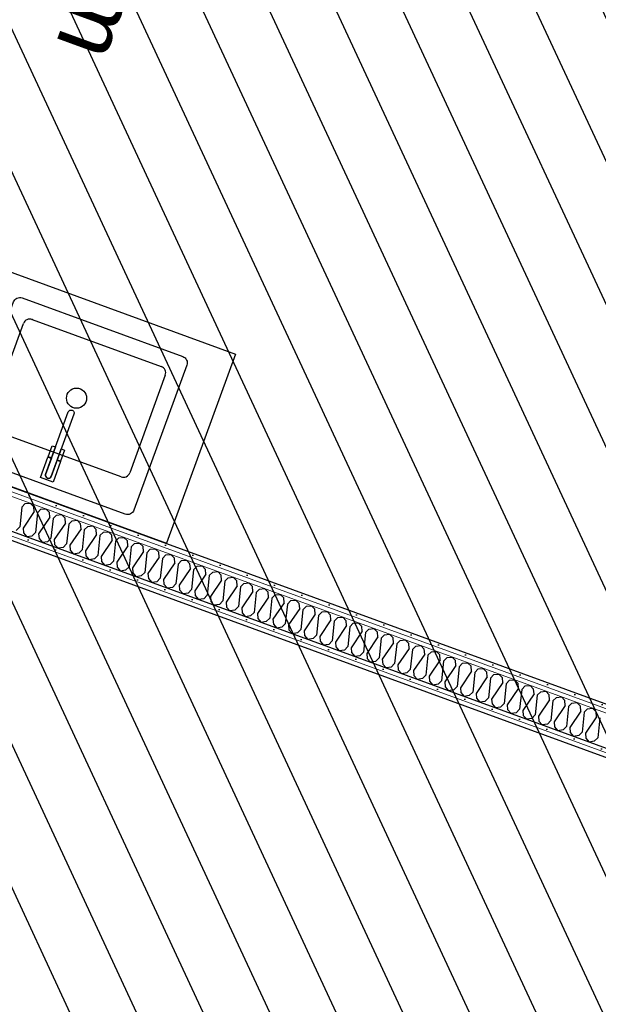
# Model space of a CAD drawing. Header units: millimetres. Extents: x 112481703 to 112588235, y 1264638581 to 1264713486.
# Tile 396 of 487: x 112582916 to 112584641, y 1264684536 to 1264687472. Entities that reach past the tile are written whole.
import ezdxf
from ezdxf.enums import TextEntityAlignment as Align

# ---------------------------------------------------------------- set-up
doc = ezdxf.new("R2010")
doc.units = ezdxf.units.MM
doc.header["$LTSCALE"] = 0.5
doc.header["$MEASUREMENT"] = 0
doc.linetypes.add('PLINE', pattern=[0])
doc.layers.add('235- Utvendig kledning og overflate', color=7, linetype='Continuous', lineweight=0)
doc.layers.add('236- Innvendig kledning og overflate', color=7, linetype='Continuous', lineweight=0)
for name, color, linetype in [('315- Utstyr for sanitærinstallasjoner', 7, 'Continuous'), ('862- M___Nettoareal', 7, 'Continuous'), ('862- M___Nettoareal (1-100)', 7, 'Continuous'), ('862- M___Nettoareal(Polylinje)', 7, 'Continuous'), ('LA_farge_dekke_asfalt2', 7, 'Continuous'), ('Yttervegger.A225', 7, 'Continuous'), ('Yttervegger.A225 (Skravur)', 7, 'Continuous')]:
    doc.layers.add(name, color=color, linetype=linetype)
doc.styles.add('GENERATED_STYLE_1', font='arial.ttf')
pattern_1 = [(249.956, (112557650, 1264717795), (-81.357, 29.68231), [0, -50]), (249.956, (112557682.11, 1264717756.67), (-81.357, 29.68231), [0, -50])]

# ---------------------------------------------------------------- blocks, each defined once
blk = doc.blocks.new('Personalrom_1_1', base_point=(112584215.4, 1264687380))
at = {"layer": '862- M___Nettoareal(Polylinje)', "linetype": 'PLINE', "flags": 128}
blk.add_lwpolyline([(112586295.9, 1264688139.8), (112579715.2, 1264690540.7), (112579078.4, 1264688795.3), (112578651.5, 1264687625.3), (112580142.2, 1264687081.5), (112580274.7, 1264687033.1), (112580295.6, 1264687090.4), (112582622.7, 1264686241.4), (112582601.8, 1264686184.1), (112585232.2, 1264685224.4)], close=True, dxfattribs=at)
blk = doc.blocks.new('Legekontor_2_12', base_point=(112583008.3, 1264684141.7))
at = {"layer": '862- M___Nettoareal(Polylinje)', "linetype": 'PLINE', "flags": 128}
blk.add_lwpolyline([(112585180.8, 1264685083.5), (112582444.3, 1264686081.9), (112580232.6, 1264686888.8), (112579654, 1264685302.8), (112579178.2, 1264683998.5), (112579626.6, 1264683834.9), (112584126.4, 1264682193.2)], close=True, dxfattribs=at)
blk = doc.blocks.new('*X218', base_point=(112557650, 1264717795))
at = {"layer": 'Yttervegger.A225 (Skravur)', "linetype": 'PLINE'}
for p, q in [((112582922.5, 1264686018.5), (112582932.7, 1264686028.9)), ((112582932.7, 1264686028.9), (112582947.6, 1264686030.3)), ((112582958.1, 1264686019.6), (112582947.6, 1264686030.3)), ((112582922.5, 1264686018.5), (112582916.3, 1264685959.6)), ((112582959.2, 1264686005.1), (112582926, 1264685956)), ((112582959.2, 1264686005.1), (112582958.1, 1264686019.6)), ((112582969, 1264686001.5), (112582962.8, 1264685942.6)), ((112582969, 1264686001.5), (112582979.3, 1264686011.9)), ((112582979.3, 1264686011.9), (112582994.2, 1264686013.3)), ((112583004.7, 1264686002.6), (112582994.2, 1264686013.3)), ((112583005.8, 1264685988.1), (112583004.7, 1264686002.6)), ((112583005.8, 1264685988.1), (112582972.6, 1264685939)), ((112583015.6, 1264685984.5), (112583009.4, 1264685925.6)), ((112583015.6, 1264685984.5), (112583025.8, 1264685994.9)), ((112583052.4, 1264685971.1), (112583019.2, 1264685922)), ((112583025.8, 1264685994.9), (112583040.7, 1264685996.3)), ((112583051.3, 1264685985.6), (112583040.7, 1264685996.3)), ((112583052.4, 1264685971.1), (112583051.3, 1264685985.6)), ((112583062.2, 1264685967.5), (112583072.4, 1264685977.9)), ((112583072.4, 1264685977.9), (112583087.3, 1264685979.3)), ((112583097.8, 1264685968.6), (112583087.3, 1264685979.3)), ((112582916.3, 1264685959.6), (112582906, 1264685949.2)), ((112582926, 1264685956), (112582927.2, 1264685941.4)), ((112582927.2, 1264685941.4), (112582937.3, 1264685929.7)), ((112582962.8, 1264685942.6), (112582952.6, 1264685932.2)), ((112583062.2, 1264685967.5), (112583056, 1264685908.6)), ((112583099, 1264685954.1), (112583065.8, 1264685905)), ((112583099, 1264685954.1), (112583097.8, 1264685968.6)), ((112583108.7, 1264685950.5), (112583102.5, 1264685891.6)), ((112583108.7, 1264685950.5), (112583119, 1264685960.9)), ((112583119, 1264685960.9), (112583133.9, 1264685962.3)), ((112583144.4, 1264685951.6), (112583133.9, 1264685962.3)), ((112583145.5, 1264685937.1), (112583144.4, 1264685951.6)), ((112583155.3, 1264685933.5), (112583165.5, 1264685943.9)), ((112583165.5, 1264685943.9), (112583180.5, 1264685945.3)), ((112583191, 1264685934.7), (112583180.5, 1264685945.3)), ((112582952.6, 1264685932.2), (112582937.3, 1264685929.7)), ((112582972.6, 1264685939), (112582973.7, 1264685924.5)), ((112582973.7, 1264685924.5), (112582983.9, 1264685912.7)), ((112582999.2, 1264685915.2), (112582983.9, 1264685912.7)), ((112583009.4, 1264685925.6), (112582999.2, 1264685915.2)), ((112583019.2, 1264685922), (112583020.3, 1264685907.5)), ((112583145.5, 1264685937.1), (112583112.3, 1264685888)), ((112583155.3, 1264685933.5), (112583149.1, 1264685874.6)), ((112583192.1, 1264685920.1), (112583158.9, 1264685871)), ((112583192.1, 1264685920.1), (112583191, 1264685934.7)), ((112583201.9, 1264685916.5), (112583195.7, 1264685857.6)), ((112583201.9, 1264685916.5), (112583212.1, 1264685926.9)), ((112583212.1, 1264685926.9), (112583227, 1264685928.3)), ((112583237.5, 1264685917.7), (112583227, 1264685928.3)), ((112583238.7, 1264685903.1), (112583237.5, 1264685917.7)), ((112583258.7, 1264685910), (112583273.6, 1264685911.3)), ((112583284.1, 1264685900.7), (112583273.6, 1264685911.3)), ((112583020.3, 1264685907.5), (112583030.4, 1264685895.7)), ((112583045.7, 1264685898.2), (112583030.4, 1264685895.7)), ((112583056, 1264685908.6), (112583045.7, 1264685898.2)), ((112583065.8, 1264685905), (112583066.9, 1264685890.5)), ((112583066.9, 1264685890.5), (112583077, 1264685878.7)), ((112583102.5, 1264685891.6), (112583092.3, 1264685881.2)), ((112583112.3, 1264685888), (112583113.4, 1264685873.5)), ((112583238.7, 1264685903.1), (112583205.5, 1264685854)), ((112583248.5, 1264685899.6), (112583242.3, 1264685840.6)), ((112583248.5, 1264685899.6), (112583258.7, 1264685910)), ((112583285.2, 1264685886.1), (112583252, 1264685837.1)), ((112583285.2, 1264685886.1), (112583284.1, 1264685900.7)), ((112583295, 1264685882.6), (112583288.8, 1264685823.6)), ((112583295, 1264685882.6), (112583305.3, 1264685893)), ((112583305.3, 1264685893), (112583320.2, 1264685894.3)), ((112583330.7, 1264685883.7), (112583320.2, 1264685894.3)), ((112583331.8, 1264685869.1), (112583330.7, 1264685883.7)), ((112583092.3, 1264685881.2), (112583077, 1264685878.7)), ((112583113.4, 1264685873.5), (112583123.6, 1264685861.7)), ((112583138.9, 1264685864.2), (112583123.6, 1264685861.7)), ((112583149.1, 1264685874.6), (112583138.9, 1264685864.2)), ((112583158.9, 1264685871), (112583160, 1264685856.5)), ((112583160, 1264685856.5), (112583170.1, 1264685844.8)), ((112583195.7, 1264685857.6), (112583185.5, 1264685847.2)), ((112583205.5, 1264685854), (112583206.6, 1264685839.5)), ((112583331.8, 1264685869.1), (112583298.6, 1264685820.1)), ((112583341.6, 1264685865.6), (112583335.4, 1264685806.6)), ((112583341.6, 1264685865.6), (112583351.8, 1264685876)), ((112583351.8, 1264685876), (112583366.7, 1264685877.3)), ((112583377.3, 1264685866.7), (112583366.7, 1264685877.3)), ((112583378.4, 1264685852.1), (112583377.3, 1264685866.7)), ((112583388.2, 1264685848.6), (112583398.4, 1264685859)), ((112583398.4, 1264685859), (112583413.3, 1264685860.4)), ((112583423.8, 1264685849.7), (112583413.3, 1264685860.4)), ((112583185.5, 1264685847.2), (112583170.1, 1264685844.8)), ((112583206.6, 1264685839.5), (112583216.7, 1264685827.8)), ((112583232, 1264685830.2), (112583216.7, 1264685827.8)), ((112583242.3, 1264685840.6), (112583232, 1264685830.2)), ((112583252, 1264685837.1), (112583253.2, 1264685822.5)), ((112583288.8, 1264685823.6), (112583278.6, 1264685813.2)), ((112583378.4, 1264685852.1), (112583345.2, 1264685803.1)), ((112583388.2, 1264685848.6), (112583382, 1264685789.6)), ((112583425, 1264685835.2), (112583391.8, 1264685786.1)), ((112583425, 1264685835.2), (112583423.8, 1264685849.7)), ((112583434.7, 1264685831.6), (112583428.5, 1264685772.7)), ((112583434.7, 1264685831.6), (112583445, 1264685842)), ((112583445, 1264685842), (112583459.9, 1264685843.4)), ((112583470.4, 1264685832.7), (112583459.9, 1264685843.4)), ((112583471.5, 1264685818.2), (112583470.4, 1264685832.7)), ((112583481.3, 1264685814.6), (112583491.5, 1264685825)), ((112583491.5, 1264685825), (112583506.5, 1264685826.4)), ((112583517, 1264685815.7), (112583506.5, 1264685826.4)), ((112583253.2, 1264685822.5), (112583263.3, 1264685810.8)), ((112583278.6, 1264685813.2), (112583263.3, 1264685810.8)), ((112583298.6, 1264685820.1), (112583299.7, 1264685805.5)), ((112583299.7, 1264685805.5), (112583309.9, 1264685793.8)), ((112583325.2, 1264685796.2), (112583309.9, 1264685793.8)), ((112583335.4, 1264685806.6), (112583325.2, 1264685796.2)), ((112583345.2, 1264685803.1), (112583346.3, 1264685788.5)), ((112583471.5, 1264685818.2), (112583438.3, 1264685769.1)), ((112583481.3, 1264685814.6), (112583475.1, 1264685755.7)), ((112583518.1, 1264685801.2), (112583484.9, 1264685752.1)), ((112583518.1, 1264685801.2), (112583517, 1264685815.7)), ((112583527.9, 1264685797.6), (112583521.7, 1264685738.7)), ((112583527.9, 1264685797.6), (112583538.1, 1264685808)), ((112583538.1, 1264685808), (112583553, 1264685809.4)), ((112583563.5, 1264685798.7), (112583553, 1264685809.4)), ((112583564.7, 1264685784.2), (112583563.5, 1264685798.7)), ((112583346.3, 1264685788.5), (112583356.4, 1264685776.8)), ((112583371.7, 1264685779.2), (112583356.4, 1264685776.8)), ((112583382, 1264685789.6), (112583371.7, 1264685779.2)), ((112583391.8, 1264685786.1), (112583392.9, 1264685771.5)), ((112583392.9, 1264685771.5), (112583403, 1264685759.8)), ((112583428.5, 1264685772.7), (112583418.3, 1264685762.3)), ((112583438.3, 1264685769.1), (112583439.4, 1264685754.5)), ((112583564.7, 1264685784.2), (112583531.5, 1264685735.1)), ((112583574.5, 1264685780.6), (112583568.3, 1264685721.7)), ((112583574.5, 1264685780.6), (112583584.7, 1264685791)), ((112583611.2, 1264685767.2), (112583578, 1264685718.1)), ((112583584.7, 1264685791), (112583599.6, 1264685792.4)), ((112583610.1, 1264685781.7), (112583599.6, 1264685792.4)), ((112583611.2, 1264685767.2), (112583610.1, 1264685781.7)), ((112583621, 1264685763.6), (112583631.3, 1264685774)), ((112583631.3, 1264685774), (112583646.2, 1264685775.4)), ((112583656.7, 1264685764.7), (112583646.2, 1264685775.4)), ((112583657.8, 1264685750.2), (112583656.7, 1264685764.7)), ((112583418.3, 1264685762.3), (112583403, 1264685759.8)), ((112583439.4, 1264685754.5), (112583449.6, 1264685742.8)), ((112583464.9, 1264685745.3), (112583449.6, 1264685742.8)), ((112583475.1, 1264685755.7), (112583464.9, 1264685745.3)), ((112583484.9, 1264685752.1), (112583486, 1264685737.6)), ((112583486, 1264685737.6), (112583496.1, 1264685725.8)), ((112583521.7, 1264685738.7), (112583511.5, 1264685728.3)), ((112583531.5, 1264685735.1), (112583532.6, 1264685720.6)), ((112583621, 1264685763.6), (112583614.8, 1264685704.7)), ((112583657.8, 1264685750.2), (112583624.6, 1264685701.1)), ((112583667.6, 1264685746.6), (112583661.4, 1264685687.7)), ((112583667.6, 1264685746.6), (112583677.8, 1264685757)), ((112583677.8, 1264685757), (112583692.7, 1264685758.4)), ((112583703.3, 1264685747.8), (112583692.7, 1264685758.4)), ((112583704.4, 1264685733.2), (112583703.3, 1264685747.8)), ((112583714.2, 1264685729.6), (112583724.4, 1264685740)), ((112583724.4, 1264685740), (112583739.3, 1264685741.4)), ((112583749.8, 1264685730.8), (112583739.3, 1264685741.4)), ((112583511.5, 1264685728.3), (112583496.1, 1264685725.8)), ((112583532.6, 1264685720.6), (112583542.7, 1264685708.8)), ((112583558, 1264685711.3), (112583542.7, 1264685708.8)), ((112583568.3, 1264685721.7), (112583558, 1264685711.3)), ((112583578, 1264685718.1), (112583579.2, 1264685703.6)), ((112583704.4, 1264685733.2), (112583671.2, 1264685684.1)), ((112583714.2, 1264685729.6), (112583708, 1264685670.7)), ((112583751, 1264685716.2), (112583717.8, 1264685667.1)), ((112583751, 1264685716.2), (112583749.8, 1264685730.8)), ((112583760.7, 1264685712.6), (112583754.5, 1264685653.7)), ((112583760.7, 1264685712.6), (112583771, 1264685723)), ((112583771, 1264685723), (112583785.9, 1264685724.4)), ((112583796.4, 1264685713.8), (112583785.9, 1264685724.4)), ((112583797.5, 1264685699.2), (112583796.4, 1264685713.8)), ((112583807.3, 1264685695.7), (112583817.5, 1264685706.1)), ((112583817.5, 1264685706.1), (112583832.5, 1264685707.4)), ((112583843, 1264685696.8), (112583832.5, 1264685707.4)), ((112583579.2, 1264685703.6), (112583589.3, 1264685691.8)), ((112583604.6, 1264685694.3), (112583589.3, 1264685691.8)), ((112583614.8, 1264685704.7), (112583604.6, 1264685694.3)), ((112583624.6, 1264685701.1), (112583625.7, 1264685686.6)), ((112583625.7, 1264685686.6), (112583635.9, 1264685674.8)), ((112583651.2, 1264685677.3), (112583635.9, 1264685674.8)), ((112583661.4, 1264685687.7), (112583651.2, 1264685677.3)), ((112583671.2, 1264685684.1), (112583672.3, 1264685669.6)), ((112583797.5, 1264685699.2), (112583764.3, 1264685650.1)), ((112583807.3, 1264685695.7), (112583801.1, 1264685636.7)), ((112583844.1, 1264685682.2), (112583810.9, 1264685633.2)), ((112583844.1, 1264685682.2), (112583843, 1264685696.8)), ((112583853.9, 1264685678.7), (112583847.7, 1264685619.7)), ((112583853.9, 1264685678.7), (112583864.1, 1264685689.1)), ((112583864.1, 1264685689.1), (112583879, 1264685690.4)), ((112583889.5, 1264685679.8), (112583879, 1264685690.4)), ((112583890.7, 1264685665.2), (112583889.5, 1264685679.8)), ((112583672.3, 1264685669.6), (112583682.4, 1264685657.9)), ((112583697.7, 1264685660.3), (112583682.4, 1264685657.9)), ((112583708, 1264685670.7), (112583697.7, 1264685660.3)), ((112583717.8, 1264685667.1), (112583718.9, 1264685652.6)), ((112583718.9, 1264685652.6), (112583729, 1264685640.9)), ((112583754.5, 1264685653.7), (112583744.3, 1264685643.3)), ((112583764.3, 1264685650.1), (112583765.4, 1264685635.6)), ((112583890.7, 1264685665.2), (112583857.5, 1264685616.2)), ((112583900.5, 1264685661.7), (112583894.3, 1264685602.7)), ((112583900.5, 1264685661.7), (112583910.7, 1264685672.1)), ((112583937.2, 1264685648.3), (112583904, 1264685599.2)), ((112583910.7, 1264685672.1), (112583925.6, 1264685673.5)), ((112583936.1, 1264685662.8), (112583925.6, 1264685673.5)), ((112583937.2, 1264685648.3), (112583936.1, 1264685662.8)), ((112583947, 1264685644.7), (112583957.3, 1264685655.1)), ((112583957.3, 1264685655.1), (112583972.2, 1264685656.5)), ((112583982.7, 1264685645.8), (112583972.2, 1264685656.5)), ((112583744.3, 1264685643.3), (112583729, 1264685640.9)), ((112583765.4, 1264685635.6), (112583775.6, 1264685623.9)), ((112583790.9, 1264685626.3), (112583775.6, 1264685623.9)), ((112583801.1, 1264685636.7), (112583790.9, 1264685626.3)), ((112583810.9, 1264685633.2), (112583812, 1264685618.6)), ((112583812, 1264685618.6), (112583822.1, 1264685606.9)), ((112583847.7, 1264685619.7), (112583837.5, 1264685609.3)), ((112583947, 1264685644.7), (112583940.8, 1264685585.8)), ((112583983.8, 1264685631.3), (112583950.6, 1264685582.2)), ((112583983.8, 1264685631.3), (112583982.7, 1264685645.8)), ((112583993.6, 1264685627.7), (112583987.4, 1264685568.8)), ((112583993.6, 1264685627.7), (112584003.8, 1264685638.1)), ((112584003.8, 1264685638.1), (112584018.7, 1264685639.5)), ((112584029.3, 1264685628.8), (112584018.7, 1264685639.5)), ((112584030.4, 1264685614.3), (112584029.3, 1264685628.8)), ((112584040.2, 1264685610.7), (112584050.4, 1264685621.1)), ((112584050.4, 1264685621.1), (112584065.3, 1264685622.5)), ((112584075.8, 1264685611.8), (112584065.3, 1264685622.5)), ((112583837.5, 1264685609.3), (112583822.1, 1264685606.9)), ((112583857.5, 1264685616.2), (112583858.6, 1264685601.6)), ((112583858.6, 1264685601.6), (112583868.7, 1264685589.9)), ((112583884, 1264685592.3), (112583868.7, 1264685589.9)), ((112583894.3, 1264685602.7), (112583884, 1264685592.3)), ((112583904, 1264685599.2), (112583905.2, 1264685584.6)), ((112584030.4, 1264685614.3), (112583997.2, 1264685565.2)), ((112584040.2, 1264685610.7), (112584034, 1264685551.8)), ((112584077, 1264685597.3), (112584043.8, 1264685548.2)), ((112584077, 1264685597.3), (112584075.8, 1264685611.8)), ((112584086.7, 1264685593.7), (112584080.5, 1264685534.8)), ((112584086.7, 1264685593.7), (112584097, 1264685604.1)), ((112584097, 1264685604.1), (112584111.9, 1264685605.5)), ((112584122.4, 1264685594.8), (112584111.9, 1264685605.5)), ((112584123.5, 1264685580.3), (112584122.4, 1264685594.8)), ((112584143.5, 1264685587.1), (112584158.5, 1264685588.5)), ((112584169, 1264685577.8), (112584158.5, 1264685588.5)), ((112583905.2, 1264685584.6), (112583915.3, 1264685572.9)), ((112583930.6, 1264685575.4), (112583915.3, 1264685572.9)), ((112583940.8, 1264685585.8), (112583930.6, 1264685575.4)), ((112583950.6, 1264685582.2), (112583951.7, 1264685567.6)), ((112583951.7, 1264685567.6), (112583961.9, 1264685555.9)), ((112583987.4, 1264685568.8), (112583977.2, 1264685558.4)), ((112583997.2, 1264685565.2), (112583998.3, 1264685550.7)), ((112584123.5, 1264685580.3), (112584090.3, 1264685531.2)), ((112584133.3, 1264685576.7), (112584127.1, 1264685517.8)), ((112584133.3, 1264685576.7), (112584143.5, 1264685587.1)), ((112584170.1, 1264685563.3), (112584136.9, 1264685514.2)), ((112584170.1, 1264685563.3), (112584169, 1264685577.8)), ((112584179.9, 1264685559.7), (112584173.7, 1264685500.8)), ((112584179.9, 1264685559.7), (112584190.1, 1264685570.1)), ((112584190.1, 1264685570.1), (112584205, 1264685571.5)), ((112584215.5, 1264685560.8), (112584205, 1264685571.5)), ((112584216.7, 1264685546.3), (112584215.5, 1264685560.8)), ((112583977.2, 1264685558.4), (112583961.9, 1264685555.9)), ((112583998.3, 1264685550.7), (112584008.4, 1264685538.9)), ((112584023.7, 1264685541.4), (112584008.4, 1264685538.9)), ((112584034, 1264685551.8), (112584023.7, 1264685541.4)), ((112584043.8, 1264685548.2), (112584044.9, 1264685533.7)), ((112584044.9, 1264685533.7), (112584055, 1264685521.9)), ((112584080.5, 1264685534.8), (112584070.3, 1264685524.4)), ((112584090.3, 1264685531.2), (112584091.5, 1264685516.7)), ((112584216.7, 1264685546.3), (112584183.5, 1264685497.2)), ((112584226.5, 1264685542.7), (112584220.3, 1264685483.8)), ((112584226.5, 1264685542.7), (112584236.7, 1264685553.1)), ((112584236.7, 1264685553.1), (112584251.6, 1264685554.5)), ((112584262.1, 1264685543.9), (112584251.6, 1264685554.5)), ((112584263.2, 1264685529.3), (112584262.1, 1264685543.9)), ((112584273, 1264685525.7), (112584283.3, 1264685536.1)), ((112584283.3, 1264685536.1), (112584298.2, 1264685537.5)), ((112584308.7, 1264685526.9), (112584298.2, 1264685537.5)), ((112584070.3, 1264685524.4), (112584055, 1264685521.9)), ((112584091.5, 1264685516.7), (112584101.6, 1264685504.9)), ((112584116.9, 1264685507.4), (112584101.6, 1264685504.9)), ((112584127.1, 1264685517.8), (112584116.9, 1264685507.4)), ((112584136.9, 1264685514.2), (112584138, 1264685499.7)), ((112584173.7, 1264685500.8), (112584163.5, 1264685490.4)), ((112584263.2, 1264685529.3), (112584230, 1264685480.2)), ((112584273, 1264685525.7), (112584266.8, 1264685466.8)), ((112584309.8, 1264685512.3), (112584276.6, 1264685463.2)), ((112584309.8, 1264685512.3), (112584308.7, 1264685526.9)), ((112584319.6, 1264685508.8), (112584313.4, 1264685449.8)), ((112584319.6, 1264685508.8), (112584329.8, 1264685519.2)), ((112584329.8, 1264685519.2), (112584344.7, 1264685520.5)), ((112584355.3, 1264685509.9), (112584344.7, 1264685520.5)), ((112584356.4, 1264685495.3), (112584355.3, 1264685509.9)), ((112584366.2, 1264685491.8), (112584376.4, 1264685502.2)), ((112584376.4, 1264685502.2), (112584391.3, 1264685503.5)), ((112584401.8, 1264685492.9), (112584391.3, 1264685503.5)), ((112584138, 1264685499.7), (112584148.2, 1264685487.9)), ((112584163.5, 1264685490.4), (112584148.2, 1264685487.9)), ((112584183.5, 1264685497.2), (112584184.6, 1264685482.7)), ((112584184.6, 1264685482.7), (112584194.7, 1264685470.9)), ((112584210, 1264685473.4), (112584194.7, 1264685470.9)), ((112584220.3, 1264685483.8), (112584210, 1264685473.4)), ((112584230, 1264685480.2), (112584231.2, 1264685465.7)), ((112584356.4, 1264685495.3), (112584323.2, 1264685446.3)), ((112584366.2, 1264685491.8), (112584360, 1264685432.8)), ((112584403, 1264685478.3), (112584369.8, 1264685429.3)), ((112584403, 1264685478.3), (112584401.8, 1264685492.9)), ((112584412.7, 1264685474.8), (112584406.5, 1264685415.8)), ((112584412.7, 1264685474.8), (112584423, 1264685485.2)), ((112584423, 1264685485.2), (112584437.9, 1264685486.6)), ((112584448.4, 1264685475.9), (112584437.9, 1264685486.6)), ((112584449.5, 1264685461.4), (112584448.4, 1264685475.9)), ((112584231.2, 1264685465.7), (112584241.3, 1264685454)), ((112584256.6, 1264685456.4), (112584241.3, 1264685454)), ((112584266.8, 1264685466.8), (112584256.6, 1264685456.4)), ((112584276.6, 1264685463.2), (112584277.7, 1264685448.7)), ((112584277.7, 1264685448.7), (112584287.9, 1264685437)), ((112584313.4, 1264685449.8), (112584303.2, 1264685439.4)), ((112584323.2, 1264685446.3), (112584324.3, 1264685431.7)), ((112584449.5, 1264685461.4), (112584416.3, 1264685412.3)), ((112584459.3, 1264685457.8), (112584453.1, 1264685398.9)), ((112584459.3, 1264685457.8), (112584469.5, 1264685468.2)), ((112584496.1, 1264685444.4), (112584462.9, 1264685395.3)), ((112584469.5, 1264685468.2), (112584484.5, 1264685469.6)), ((112584495, 1264685458.9), (112584484.5, 1264685469.6)), ((112584496.1, 1264685444.4), (112584495, 1264685458.9)), ((112584505.9, 1264685440.8), (112584516.1, 1264685451.2)), ((112584516.1, 1264685451.2), (112584531, 1264685452.6)), ((112584541.5, 1264685441.9), (112584531, 1264685452.6)), ((112584542.7, 1264685427.4), (112584541.5, 1264685441.9)), ((112584303.2, 1264685439.4), (112584287.9, 1264685437)), ((112584324.3, 1264685431.7), (112584334.4, 1264685420)), ((112584349.7, 1264685422.4), (112584334.4, 1264685420)), ((112584360, 1264685432.8), (112584349.7, 1264685422.4)), ((112584369.8, 1264685429.3), (112584370.9, 1264685414.7)), ((112584370.9, 1264685414.7), (112584381, 1264685403)), ((112584406.5, 1264685415.8), (112584396.3, 1264685405.4)), ((112584416.3, 1264685412.3), (112584417.5, 1264685397.7)), ((112584505.9, 1264685440.8), (112584499.7, 1264685381.9)), ((112584542.7, 1264685427.4), (112584509.5, 1264685378.3)), ((112584552.5, 1264685423.8), (112584546.3, 1264685364.9)), ((112584552.5, 1264685423.8), (112584562.7, 1264685434.2)), ((112584562.7, 1264685434.2), (112584577.6, 1264685435.6)), ((112584588.1, 1264685424.9), (112584577.6, 1264685435.6)), ((112584589.2, 1264685410.4), (112584588.1, 1264685424.9)), ((112584599, 1264685406.8), (112584609.3, 1264685417.2)), ((112584609.3, 1264685417.2), (112584624.2, 1264685418.6)), ((112584634.7, 1264685407.9), (112584624.2, 1264685418.6)), ((112584396.3, 1264685405.4), (112584381, 1264685403)), ((112584417.5, 1264685397.7), (112584427.6, 1264685386)), ((112584442.9, 1264685388.4), (112584427.6, 1264685386)), ((112584453.1, 1264685398.9), (112584442.9, 1264685388.4)), ((112584462.9, 1264685395.3), (112584464, 1264685380.7)), ((112584589.2, 1264685410.4), (112584556, 1264685361.3)), ((112584599, 1264685406.8), (112584592.8, 1264685347.9)), ((112584635.8, 1264685393.4), (112584602.6, 1264685344.3)), ((112584635.8, 1264685393.4), (112584634.7, 1264685407.9)), ((112584645.6, 1264685389.8), (112584639.4, 1264685330.9)), ((112584464, 1264685380.7), (112584474.2, 1264685369)), ((112584489.5, 1264685371.5), (112584474.2, 1264685369)), ((112584499.7, 1264685381.9), (112584489.5, 1264685371.5)), ((112584509.5, 1264685378.3), (112584510.6, 1264685363.7)), ((112584510.6, 1264685363.7), (112584520.7, 1264685352)), ((112584536, 1264685354.5), (112584520.7, 1264685352)), ((112584546.3, 1264685364.9), (112584536, 1264685354.5)), ((112584556, 1264685361.3), (112584557.2, 1264685346.8)), ((112584557.2, 1264685346.8), (112584567.3, 1264685335)), ((112584582.6, 1264685337.5), (112584567.3, 1264685335)), ((112584592.8, 1264685347.9), (112584582.6, 1264685337.5)), ((112584602.6, 1264685344.3), (112584603.7, 1264685329.8)), ((112584603.7, 1264685329.8), (112584613.9, 1264685318)), ((112584639.4, 1264685330.9), (112584629.2, 1264685320.5)), ((112584629.2, 1264685320.5), (112584613.9, 1264685318))]:
    blk.add_line(p, q, dxfattribs=at)
blk = doc.blocks.new('Underskap[20]', base_point=(112582807.8, 1264686748.7))
at = {"layer": '315- Utstyr for sanitærinstallasjoner', "linetype": 'PLINE'}
for p, q in [((112582807.8, 1264686748.7), (112582602.2, 1264686185)), ((112582807.8, 1264686748.7), (112583559.4, 1264686474.5)), ((112582821.2, 1264686274.8), (112582927.5, 1264686566)), ((112582953.1, 1264686578), (112583338.3, 1264686437.4)), ((112583559.4, 1264686474.5), (112583353.7, 1264685910.8)), ((112583350.2, 1264686411.8), (112583244, 1264686120.6)), ((112583218.3, 1264686108.6), (112582833.2, 1264686249.2)), ((112582602.2, 1264686185), (112583353.7, 1264685910.8))]:
    blk.add_line(p, q, dxfattribs=at)
at = {"layer": '315- Utstyr for sanitærinstallasjoner', "linetype": 'PLINE', "flags": 128}
for points in [[(112582923.3, 1264686642.1), (112583402.4, 1264686467.3, -0.414214), (112583414.3, 1264686441.6), (112583256.7, 1264686009.5, -0.414214), (112583231, 1264685997.6), (112582751.9, 1264686172.4, -0.414214), (112582740, 1264686198), (112582897.6, 1264686630.1, -0.414214)], [(112583061.1, 1264686302.1, -1), (112583078, 1264686295.9), (112583010.2, 1264686110.1, -1), (112582993.3, 1264686116.2)], [(112583000.5, 1264686167.9), (112583010.8, 1264686164.1), (112582993.3, 1264686116.2, 1), (112583010.2, 1264686110.1), (112583027.7, 1264686158), (112583038, 1264686154.2), (112583015.7, 1264686093.2), (112582978.2, 1264686106.8)]]:
    blk.add_lwpolyline(points, format="xyb", close=True, dxfattribs=at)
for points in [[(112583013.1, 1264686201.6), (112583023.1, 1264686198), (112583011.1, 1264686165.1), (112583001.1, 1264686168.7)], [(112583050.1, 1264686188.1), (112583038.1, 1264686155.2), (112583028, 1264686158.9), (112583040, 1264686191.8)]]:
    blk.add_lwpolyline(points, close=True, dxfattribs=at)
at = {"layer": '315- Utstyr for sanitærinstallasjoner', "linetype": 'PLINE'}
blk.add_circle((112583085.7, 1264686343.3), 30, dxfattribs=at)
for centre, start, end in [((112582946.3, 1264686559.2), 69.956, 159.956), ((112583331.4, 1264686418.7), 339.956, 69.956), ((112582840, 1264686268), 159.956, 249.956), ((112583225.2, 1264686127.4), 249.956, 339.956)]:
    blk.add_arc(centre, 20, start, end, dxfattribs=at)
blk.add_point((112582953.1, 1264686578), dxfattribs=at)
blk = doc.blocks.new('Label_60', base_point=(112583385, 1264688134.8))
at = {"layer": '862- M___Nettoareal (1-100)', "char_height": 200, "attachment_point": 1, "rotation": 249.956, "style": 'GENERATED_STYLE_1'}
for s, insert in [('\\A1;{\\pql;\\pt0,241000;\\fArial|b0|i0|c0|p0;\\W1.000000;1\\fArial|b0|i0|c0|p0;\\W1.000000;\\A1{\\H.66x;\\S^  ;}\\fArial|b0|i0|c0|p0;\\W1.000000;\\fArial|b0|i0|c0|p0;\\W1.000000;\\A1{\\H.66x;\\S^  ;}\\fArial|b0|i0|c0|p0;\\W1.000000;\\fArial|b0|i0|c0|p0;\\W1.000000;\\fArial|b0|i0|c0|p0;\\W1.000000;\\fArial|b0|i0|c0|p0;\\W1.000000;\\fArial|b0|i0|c0|p0;\\W1.000000;\\fArial|b0|i0|c0|p0;\\W1.000000;\\fArial|b0|i0|c0|p0;\\W1.000000;\\A1{\\H.66x;\\S^  ;}\\fArial|b0|i0|c0|p0;\\W1.000000;\\fArial|b0|i0|c0|p0;\\W1.000000;\\A1{\\H.66x;\\S^  ;}\\fArial|b0|i0|c0|p0;\\W1.000000;\\fArial|b0|i0|c0|p0;\\W1.000000;\\fArial|b0|i0|c0|p0;\\W1.000000;\\fArial|b0|i0|c0|p0;\\W1.000000;\\fArial|b0|i0|c0|p0;\\W1.000000;\\fArial|b0|i0|c0|p0;\\W1.000000;\\fArial|b0|i0|c0|p0;\\W1.000000;\\A1{\\H.66x;\\S^  ;}\\fArial|b0|i0|c0|p0;\\W1.000000;\\fArial|b0|i0|c0|p0;\\W1.000000;\\A1{\\H.66x;\\S^  ;}\\fArial|b0|i0|c0|p0;\\W1.000000;\\fArial|b0|i0|c0|p0;\\W1.000000;\\fArial|b0|i0|c0|p0;\\W1.000000;\\fArial|b0|i0|c0|p0;\\W1.000000;\\fArial|b0|i0|c0|p0;\\W1.000000;\\fArial|b0|i0|c0|p0;\\W1.000000;\\fArial|b0|i0|c0|p0;\\W1.000000;\\A1{\\H.66x;\\S^  ;}\\fArial|b0|i0|c0|p0;\\W1.000000;\\fArial|b0|i0|c0|p0;\\W1.000000;\\A1{\\H.66x;\\S^  ;}\\fArial|b0|i0|c0|p0;\\W1.000000;\\fArial|b0|i0|c0|p0;\\W1.000000;\\fArial|b0|i0|c0|p0;\\W1.000000;\\fArial|b0|i0|c0|p0;\\W1.000000;\\fArial|b0|i0|c0|p0;\\W1.000000;\\fArial|b0|i0|c0|p0;\\W1.000000;\\fArial|b0|i0|c0|p0;\\W1.000000;\\A1{\\H.66x;\\S^  ;}\\fArial|b0|i0|c0|p0;\\W1.000000;\\fArial|b0|i0|c0|p0;\\W1.000000;\\A1{\\H.66x;\\S^  ;}\\fArial|b0|i0|c0|p0;\\W1.000000;\\fArial|b0|i0|c0|p0;\\W1.000000;\\fArial|b0|i0|c0|p0;\\W1.000000;\\fArial|b0|i0|c0|p0;\\W1.000000;\\fArial|b0|i0|c0|p0;\\W1.000000;\\fArial|b0|i0|c0|p0;\\W1.000000;\\fArial|b0|i0|c0|p0;\\W1.000000;\\fArial|b0|i0|c0|p0;\\W1.000000;}', (112584054.8, 1264688728.6)), ('\\A1;{\\pql;\\pt0,241000;\\fArial|b0|i0|c0|p0;\\W1.000000;21,6\\fArial|b0|i0|c0|p0;\\W1.000000;\\A1{\\H.66x;\\S^  ;}\\fArial|b0|i0|c0|p0;\\W1.000000; m\\fArial|b0|i0|c0|p0;\\W1.000000;\\A1{\\H.66x;\\S2^  ;}\\fArial|b0|i0|c0|p0;\\W1.000000;\\fArial|b0|i0|c0|p0;\\W1.000000;\\fArial|b0|i0|c0|p0;\\W1.000000;\\fArial|b0|i0|c0|p0;\\W1.000000;\\fArial|b0|i0|c0|p0;\\W1.000000;\\fArial|b0|i0|c0|p0;\\W1.000000;\\fArial|b0|i0|c0|p0;\\W1.000000;\\A1{\\H.66x;\\S^  ;}\\fArial|b0|i0|c0|p0;\\W1.000000;\\fArial|b0|i0|c0|p0;\\W1.000000;\\A1{\\H.66x;\\S^  ;}\\fArial|b0|i0|c0|p0;\\W1.000000;\\fArial|b0|i0|c0|p0;\\W1.000000;\\fArial|b0|i0|c0|p0;\\W1.000000;\\fArial|b0|i0|c0|p0;\\W1.000000;\\fArial|b0|i0|c0|p0;\\W1.000000;\\fArial|b0|i0|c0|p0;\\W1.000000;\\fArial|b0|i0|c0|p0;\\W1.000000;\\A1{\\H.66x;\\S^  ;}\\fArial|b0|i0|c0|p0;\\W1.000000;\\fArial|b0|i0|c0|p0;\\W1.000000;\\A1{\\H.66x;\\S^  ;}\\fArial|b0|i0|c0|p0;\\W1.000000;\\fArial|b0|i0|c0|p0;\\W1.000000;\\fArial|b0|i0|c0|p0;\\W1.000000;\\fArial|b0|i0|c0|p0;\\W1.000000;\\fArial|b0|i0|c0|p0;\\W1.000000;\\fArial|b0|i0|c0|p0;\\W1.000000;\\fArial|b0|i0|c0|p0;\\W1.000000;\\A1{\\H.66x;\\S^  ;}\\fArial|b0|i0|c0|p0;\\W1.000000;\\fArial|b0|i0|c0|p0;\\W1.000000;\\A1{\\H.66x;\\S^  ;}\\fArial|b0|i0|c0|p0;\\W1.000000;\\fArial|b0|i0|c0|p0;\\W1.000000;\\fArial|b0|i0|c0|p0;\\W1.000000;\\fArial|b0|i0|c0|p0;\\W1.000000;\\fArial|b0|i0|c0|p0;\\W1.000000;\\fArial|b0|i0|c0|p0;\\W1.000000;\\fArial|b0|i0|c0|p0;\\W1.000000;\\A1{\\H.66x;\\S^  ;}\\fArial|b0|i0|c0|p0;\\W1.000000;\\fArial|b0|i0|c0|p0;\\W1.000000;\\A1{\\H.66x;\\S^  ;}\\fArial|b0|i0|c0|p0;\\W1.000000;\\fArial|b0|i0|c0|p0;\\W1.000000;\\fArial|b0|i0|c0|p0;\\W1.000000;\\fArial|b0|i0|c0|p0;\\W1.000000;\\fArial|b0|i0|c0|p0;\\W1.000000;\\fArial|b0|i0|c0|p0;\\W1.000000;\\fArial|b0|i0|c0|p0;\\W1.000000;\\fArial|b0|i0|c0|p0;\\W1.000000;}', (112583454.8, 1264688926.2)), ('\\A1;{\\pql;\\pt0,241000;\\fArial|b0|i0|c0|p0;\\W1.000000;Personalrom\\fArial|b0|i0|c0|p0;\\W1.000000;\\A1{\\H.66x;\\S^  ;}\\fArial|b0|i0|c0|p0;\\W1.000000;\\fArial|b0|i0|c0|p0;\\W1.000000;\\A1{\\H.66x;\\S^  ;}\\fArial|b0|i0|c0|p0;\\W1.000000;\\fArial|b0|i0|c0|p0;\\W1.000000;\\fArial|b0|i0|c0|p0;\\W1.000000;\\fArial|b0|i0|c0|p0;\\W1.000000;\\fArial|b0|i0|c0|p0;\\W1.000000;\\fArial|b0|i0|c0|p0;\\W1.000000;\\fArial|b0|i0|c0|p0;\\W1.000000;\\A1{\\H.66x;\\S^  ;}\\fArial|b0|i0|c0|p0;\\W1.000000;\\fArial|b0|i0|c0|p0;\\W1.000000;\\A1{\\H.66x;\\S^  ;}\\fArial|b0|i0|c0|p0;\\W1.000000;\\fArial|b0|i0|c0|p0;\\W1.000000;\\fArial|b0|i0|c0|p0;\\W1.000000;\\fArial|b0|i0|c0|p0;\\W1.000000;\\fArial|b0|i0|c0|p0;\\W1.000000;\\fArial|b0|i0|c0|p0;\\W1.000000;\\fArial|b0|i0|c0|p0;\\W1.000000;\\A1{\\H.66x;\\S^  ;}\\fArial|b0|i0|c0|p0;\\W1.000000;\\fArial|b0|i0|c0|p0;\\W1.000000;\\A1{\\H.66x;\\S^  ;}\\fArial|b0|i0|c0|p0;\\W1.000000;\\fArial|b0|i0|c0|p0;\\W1.000000;\\fArial|b0|i0|c0|p0;\\W1.000000;\\fArial|b0|i0|c0|p0;\\W1.000000;\\fArial|b0|i0|c0|p0;\\W1.000000;\\fArial|b0|i0|c0|p0;\\W1.000000;\\fArial|b0|i0|c0|p0;\\W1.000000;\\A1{\\H.66x;\\S^  ;}\\fArial|b0|i0|c0|p0;\\W1.000000;\\fArial|b0|i0|c0|p0;\\W1.000000;\\A1{\\H.66x;\\S^  ;}\\fArial|b0|i0|c0|p0;\\W1.000000;\\fArial|b0|i0|c0|p0;\\W1.000000;\\fArial|b0|i0|c0|p0;\\W1.000000;\\fArial|b0|i0|c0|p0;\\W1.000000;\\fArial|b0|i0|c0|p0;\\W1.000000;\\fArial|b0|i0|c0|p0;\\W1.000000;\\fArial|b0|i0|c0|p0;\\W1.000000;\\A1{\\H.66x;\\S^  ;}\\fArial|b0|i0|c0|p0;\\W1.000000;\\fArial|b0|i0|c0|p0;\\W1.000000;\\A1{\\H.66x;\\S^  ;}\\fArial|b0|i0|c0|p0;\\W1.000000;\\fArial|b0|i0|c0|p0;\\W1.000000;\\fArial|b0|i0|c0|p0;\\W1.000000;\\fArial|b0|i0|c0|p0;\\W1.000000;\\fArial|b0|i0|c0|p0;\\W1.000000;\\fArial|b0|i0|c0|p0;\\W1.000000;\\fArial|b0|i0|c0|p0;\\W1.000000;\\fArial|b0|i0|c0|p0;\\W1.000000;}', (112583752.7, 1264688817.5))]:
    blk.add_mtext(s, dxfattribs=dict(at, insert=insert))
at = {"layer": '862- M___Nettoareal (1-100)', "style": 'GENERATED_STYLE_1'}
for tag, p in [('DUMMY_108', (112583507.3, 1264688928.4)), ('DUMMY_107', (112583802.5, 1264688820.7)), ('DUMMY_106', (112584097.8, 1264688712.9))]:
    blk.add_attdef(tag, text='', height=200, rotation=249.956, dxfattribs=at).set_placement(p, align=Align.TOP_LEFT)

msp = doc.modelspace()

# ---------------------------------------------------------------- hatches: boundary and pattern name
at = {"layer": 'LA_farge_dekke_asfalt2', "linetype": 'Continuous'}
h = msp.add_hatch(dxfattribs=at)
h.set_pattern_fill('Murverk', color=256, style=0, pattern_type=2)
h.set_pattern_definition([(294.956, (112557650, 1264717795), (163.1938, 75.94596), [])])
h.paths.add_polyline_path([(112562670.3, 1264672618.4), (112565507.4, 1264680394.8), (112573384.4, 1264677521), (112579262.4, 1264693632), (112587341.4, 1264690684.4), (112579714.9, 1264669780.9), (112576475.3, 1264670962.9), (112575386.6, 1264667979)])
at = {"layer": 'Yttervegger.A225 (Skravur)', "linetype": 'Continuous'}
h = msp.add_hatch(dxfattribs=at)
h.set_pattern_fill('Prikker_tett', color=256, style=0, pattern_type=2)
h.set_pattern_definition(pattern_1)
h.paths.add_polyline_path([(112585227.8, 1264685212.2), (112582491.2, 1264686210.6), (112582486.8, 1264686198.4), (112585223.3, 1264685200)])
h = msp.add_hatch(dxfattribs=at)
h.set_pattern_fill('Prikker_tett', color=256, style=0, pattern_type=2)
h.set_pattern_definition(pattern_1)
h.paths.add_polyline_path([(112585232.2, 1264685224.4), (112582495.7, 1264686222.8), (112582491.2, 1264686210.6), (112585227.8, 1264685212.2)])
h = msp.add_hatch(dxfattribs=at)
h.set_pattern_fill('Prikker_tett', color=256, style=0, pattern_type=2)
h.set_pattern_definition(pattern_1)
h.paths.add_polyline_path([(112582444.3, 1264686081.9), (112585180.8, 1264685083.5), (112585185.3, 1264685095.7), (112582448.7, 1264686094.1)])
h = msp.add_hatch(dxfattribs=at)
h.set_pattern_fill('Prikker_tett', color=256, style=0, pattern_type=2)
h.set_pattern_definition(pattern_1)
h.paths.add_polyline_path([(112582448.7, 1264686094.1), (112585185.3, 1264685095.7), (112585189.7, 1264685107.9), (112582453.2, 1264686106.3)])

# ---------------------------------------------------------------- linework, layer by layer
at = {"layer": '235- Utvendig kledning og overflate', "linetype": 'PLINE'}
msp.add_line((112582448.7, 1264686094.1), (112585185.3, 1264685095.7), dxfattribs=at)
at = {"layer": '235- Utvendig kledning og overflate', "linetype": 'PLINE', "flags": 128}
msp.add_lwpolyline([(112582444.3, 1264686081.9), (112585180.8, 1264685083.5)], dxfattribs=at)
at = {"layer": '236- Innvendig kledning og overflate', "linetype": 'PLINE'}
for p, q in [((112585227.8, 1264685212.2), (112582491.2, 1264686210.6)), ((112585223.3, 1264685200), (112582486.8, 1264686198.4))]:
    msp.add_line(p, q, dxfattribs=at)
at = {"layer": '236- Innvendig kledning og overflate', "linetype": 'PLINE', "flags": 128}
msp.add_lwpolyline([(112585232.2, 1264685224.4), (112582495.7, 1264686222.8)], dxfattribs=at)
at = {"layer": 'Yttervegger.A225', "linetype": 'PLINE'}
msp.add_line((112582453.2, 1264686106.3), (112585189.7, 1264685107.9), dxfattribs=at)

# ---------------------------------------------------------------- block references
at = {"layer": '315- Utstyr for sanitærinstallasjoner', "linetype": 'PLINE'}
msp.add_blockref('Underskap[20]', (112582807.8, 1264686748.7), dxfattribs=at)
at = {"layer": '862- M___Nettoareal', "linetype": 'Continuous'}
for name, p in [('Personalrom_1_1', (112584215.4, 1264687380)), ('Legekontor_2_12', (112583008.3, 1264684141.7))]:
    msp.add_blockref(name, p, dxfattribs=at)
at = {"layer": '862- M___Nettoareal (1-100)', "linetype": 'PLINE'}
msp.add_blockref('Label_60', (112583385, 1264688134.8), dxfattribs=at)
at = {"layer": 'Yttervegger.A225'}
msp.add_blockref('*X218', (112557650, 1264717795), dxfattribs=at)

doc.saveas('drawing.dxf')
